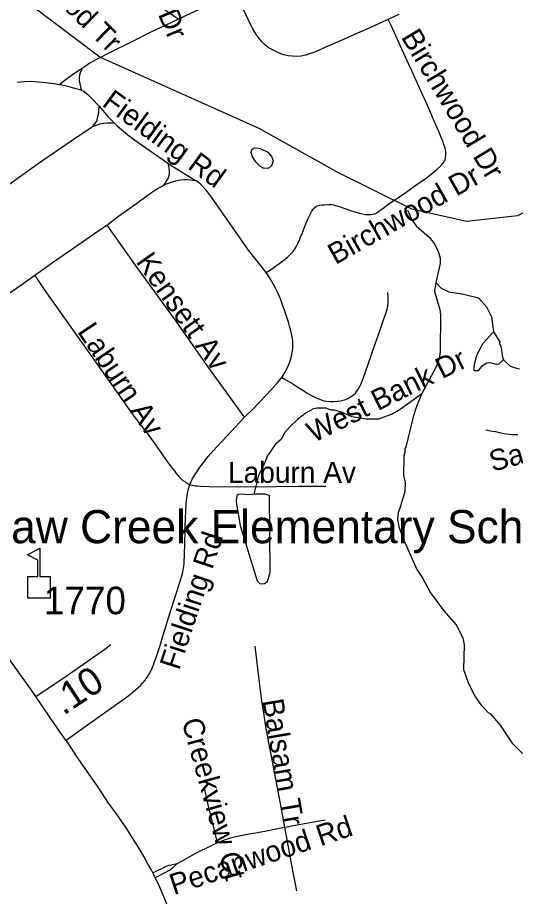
# Model space of a CAD drawing. Extents: x 1383679 to 1536984, y 460658 to 651027.
# Drawn here: x 1419556 to 1421809, y 565301 to 569279 of the extents above; entities that cross this region are included whole.
import ezdxf

# ---------------------------------------------------------------- set-up
doc = ezdxf.new("R2010")
doc.units = 0
for name, color, linetype in [('Exist Cultural Educational Facility Elementary CELL', 7, 'Continuous'), ('Exist Cultural Educational Facility High Label', 7, 'Continuous'), ('Exist Hydrographic Creek Single Shore', 7, 'Continuous'), ('Exist Hydrographic Misc Water Feature', 7, 'Continuous'), ('Exist Road Non-System Type 51', 7, 'Continuous'), ('Exist Road Non-System Type 51 Label', 7, 'Continuous'), ('Exist Road Secondary Mileage Hundredths English Label', 7, 'Continuous'), ('Exist Road Secondary Type 51 Attributed', 7, 'Continuous'), ('Exist Road Secondary Type 51 Number Label', 7, 'Continuous')]:
    doc.layers.add(name, color=color, linetype=linetype)

msp = doc.modelspace()

# ---------------------------------------------------------------- linework, layer by layer
at = {"layer": 'Exist Cultural Educational Facility Elementary CELL'}
msp.add_lwpolyline([(1419601.3, 566650.6), (1419601.3, 566748.5), (1419647.3, 566748.5), (1419647.3, 566823.6), (1419600.3, 566847.9), (1419656.9, 566877.1), (1419656.9, 566748.5), (1419702.9, 566748.5), (1419702.9, 566650.6)], close=True, dxfattribs=at)
at = {"layer": 'Exist Hydrographic Creek Single Shore'}
msp.add_lwpolyline([(1423136.6, 569308.1), (1422805.7, 569206.1), (1422738.5, 569163.6), (1422496.8, 568835.5), (1422045.3, 568498.3), (1421818.3, 568382.1), (1421587.5, 568356.2), (1421340, 568412.3), (1421008.9, 568576.5), (1420648.8, 568776.8), (1419928.6, 569099.8), (1419296.3, 569575.7)], dxfattribs=at)
at = {"layer": 'Exist Hydrographic Misc Water Feature'}
for points in [[(1420688.7, 568669.4), (1420705, 568649.7), (1420712.6, 568631.5), (1420708.2, 568615.6), (1420704.1, 568607.7), (1420689.8, 568596), (1420667.8, 568596.6), (1420652, 568606.9), (1420634.5, 568625.3), (1420619, 568647.7), (1420613.3, 568665.8), (1420615.7, 568681.8), (1420623.8, 568687.6), (1420633.8, 568689.3), (1420653.8, 568686.8), (1420688.7, 568669.4)], [(1421320.3, 568408.2), (1421342.6, 568360.8), (1421360, 568336.4), (1421420.8, 568283), (1421442.2, 568256.5), (1421459.4, 568222.1), (1421468.7, 568189.9), (1421468.2, 568166), (1421449.5, 568079.1)], [(1421449.5, 568079.1), (1421443.3, 568038.6), (1421467.5, 567958), (1421470.9, 567934), (1421469.1, 567766.1), (1421464.4, 567734.2), (1421449.4, 567694.6), (1421384, 567573.9)], [(1421449.5, 568079.1), (1421473.6, 568053.9), (1421507.3, 568037.1), (1421575, 568027.5), (1421642.7, 568009.9), (1421678.5, 567970.2), (1421700.7, 567924.6), (1421710.7, 567855.7)], [(1421756, 567729.3), (1421733.8, 567709.9), (1421723.8, 567708.1), (1421696, 567716.8), (1421680, 567715.1), (1421655.6, 567699.7), (1421647, 567688.5), (1421640.1, 567680.4), (1421623.4, 567679.4), (1421623.4, 567692.5), (1421623.8, 567710.5), (1421634.8, 567750.2), (1421664, 567805.5), (1421710.7, 567855.7)], [(1421710.7, 567855.7), (1421738.2, 567811.8), (1421738.1, 567803.8), (1421745.6, 567787.6), (1421748.7, 567747.5), (1421756, 567729.3)], [(1421756, 567729.3), (1421783.7, 567702.7), (1421803.6, 567694.3), (1421827.5, 567689.7)], [(1421384, 567573.9), (1421287.1, 567504.5), (1421254.7, 567485.2), (1421190.2, 567460.8), (1421133, 567460.7), (1421070.4, 567471.6), (1421022.8, 567492.7), (1420991, 567501.4), (1420975.1, 567501.8), (1420951.3, 567510.4), (1420911.3, 567511.3), (1420895.2, 567507.7), (1420862.8, 567490.5), (1420822.1, 567459.4), (1420789.4, 567428.2), (1420764.7, 567398.8), (1420750, 567371.2), (1420721.8, 567346.8), (1420692.1, 567300.9), (1420686.3, 567296.7), (1420671.5, 567257.4), (1420646.3, 567205.7), (1420625.4, 567122.2)], [(1421384, 567573.9), (1421361.5, 567518.7), (1421346.4, 567471.1), (1421313.3, 567334), (1421309.2, 567328.1), (1421308.8, 567310.1), (1421304.4, 567294.2), (1421302.4, 567206.3), (1421309.7, 567174.1), (1421308.8, 567134.1), (1421295.7, 567086.5), (1421291.6, 567080.6), (1421291.3, 567070.6), (1421278.6, 567038.9), (1421275.9, 567006.9), (1421281.2, 566974.9), (1421298, 566926.5), (1421362.8, 566781), (1421389.9, 566740.4), (1421424.4, 566675.6), (1421484.6, 566594.2), (1421541.1, 566530.9), (1421571.9, 566472.2), (1421577.1, 566440.1), (1421574.5, 566328.2), (1421593.3, 566271.8), (1421625.8, 566207.1), (1421654.9, 566166.4), (1421686.2, 566133.7), (1421696, 566127.5), (1421740.9, 566076.4), (1421795.1, 565995.2), (1421883, 565907.1)], [(1420625.4, 567122.2), (1420618.4, 567120.3), (1420602.3, 567118.8), (1420570.4, 567121.5), (1420554.3, 567119.9), (1420548.2, 567116), (1420545.7, 567092.1), (1420547.3, 567076), (1420563.1, 566979.7), (1420639.5, 566730), (1420653.2, 566715.7), (1420673.2, 566717.3), (1420687.5, 566726.9), (1420698.4, 566768.6), (1420696.1, 567116.4), (1420674.3, 567121.1), (1420625.4, 567122.2)]]:
    msp.add_lwpolyline(points, dxfattribs=at)
at = {"layer": 'Exist Road Non-System Type 51'}
for points in [[(1420282, 569271.4), (1420238.2, 569301.2), (1420207.2, 569322.4), (1420183.6, 569338.6), (1420170.1, 569349.2), (1420158.5, 569361.3), (1420149.7, 569373.3), (1420139.1, 569391.8), (1420127.9, 569411.7), (1420106.2, 569458), (1420087.7, 569498.8), (1420075, 569528.5)], [(1420282, 569271.4), (1420343, 569300.1), (1420442.5, 569344.7), (1420546, 569390.2)], [(1421281.7, 569291.9), (1421150.6, 569232.9), (1421094.2, 569208), (1421031.1, 569180.1), (1420947.1, 569142.5), (1420915.1, 569128.6), (1420894.6, 569120.1), (1420877.9, 569114), (1420860.3, 569108.5), (1420840.1, 569104.5), (1420817.9, 569102.8), (1420799.7, 569103.4), (1420781.3, 569105.4), (1420761.6, 569110.1), (1420747.3, 569114.6), (1420724.1, 569124.8), (1420709.3, 569132.5), (1420688.9, 569145.4), (1420674.2, 569157.5), (1420659.8, 569171), (1420648.6, 569184.4), (1420634.3, 569205.1), (1420625.5, 569219.5), (1420612.1, 569243.6), (1420601, 569266.8), (1420580.1, 569312.5)], [(1419746.1, 568975.6), (1419771, 568996.8), (1419792.1, 569012.7), (1419815.5, 569028.7), (1419836, 569042.4), (1419871.6, 569066), (1419882.6, 569073.4), (1419969.6, 569119.2), (1420075, 569170.6), (1420076.8, 569171.5), (1420160.5, 569213.4), (1420225.8, 569245), (1420282, 569271.4)], [(1420681.2, 568124.2), (1420709.1, 568143.2), (1420723.7, 568153.3), (1420737.2, 568162.6), (1420750.9, 568173), (1420766.6, 568185.6), (1420779.2, 568196.2), (1420792.7, 568208.7), (1420803.3, 568220.5), (1420810, 568229.4), (1420817.3, 568241.7), (1420823, 568253.1), (1420828.5, 568265.1), (1420835.3, 568281.4), (1420840, 568292.5), (1420843.4, 568300.6), (1420850.1, 568317.7), (1420855.2, 568330), (1420861, 568345.5), (1420868.8, 568364), (1420877.1, 568381.8), (1420883.4, 568393.8), (1420888.3, 568402.6), (1420894, 568411.3), (1420901.1, 568418.9), (1420908, 568424.2), (1420914, 568427), (1420923.1, 568429.7), (1420934.9, 568431.1), (1420943.9, 568431.9), (1420963.9, 568432.9), (1420976.3, 568432.5), (1420986.3, 568430.9), (1420994.5, 568428.7), (1421016.5, 568421.7), (1421033.2, 568415.8), (1421062.4, 568405.6), (1421081.7, 568399.1), (1421102.3, 568393.2), (1421117.2, 568390.1), (1421131.1, 568387.9), (1421144.7, 568387.1), (1421155.5, 568387.3), (1421166.1, 568388.7), (1421176.3, 568392.4), (1421184.3, 568397.5), (1421191.2, 568402), (1421204.3, 568411.7), (1421223.3, 568425.6), (1421242.5, 568439.5), (1421263.8, 568454.5), (1421303.7, 568480.7), (1421359, 568519.8), (1421406.4, 568553.5), (1421435, 568575.9), (1421455.4, 568593), (1421473.7, 568609.7), (1421482.9, 568620.1), (1421488.4, 568629.1), (1421491.2, 568635.6), (1421492.9, 568645.8), (1421494.1, 568655.6), (1421494.3, 568663.8), (1421493.7, 568672.3), (1421492.3, 568680.9), (1421489.6, 568692.9), (1421485.7, 568704.7), (1421481.7, 568715.9), (1421477.8, 568725.9), (1421473.9, 568736), (1421462.4, 568763.4), (1421441.6, 568810), (1421425.8, 568846.3), (1421406.5, 568891), (1421387.7, 568933.4), (1421339.4, 569040.2), (1421327.5, 569066), (1421282.2, 569166.1), (1421248.5, 569240.4), (1421233.4, 569269.9)], [(1419844.2, 568950.3), (1419838.3, 568979.1), (1419836, 568994.5), (1419835.5, 569005.9), (1419837.7, 569019.6), (1419840.6, 569029.8), (1419849, 569050.8)], [(1419553.8, 568986.7), (1419586.8, 568989.7), (1419615.3, 568990.2), (1419650.4, 568988.5), (1419682.1, 568985.3), (1419719.9, 568980.1), (1419746.1, 568975.6)], [(1419746.1, 568975.6), (1419755.7, 568973.9), (1419783.5, 568967.6), (1419807.1, 568961.4), (1419830.1, 568955.2), (1419842.6, 568951), (1419844.2, 568950.3)], [(1419844.2, 568950.3), (1419852, 568946.6), (1419864.5, 568938.1), (1419874.2, 568929.8), (1419893.7, 568911.1), (1419920.4, 568881.9), (1419924.7, 568877)], [(1419895.2, 568784.3), (1419905.5, 568797.5), (1419910.8, 568806), (1419915.3, 568816.1), (1419919.4, 568830.5), (1419921.5, 568841.3), (1419923.2, 568854.4), (1419924.7, 568877)], [(1419924.7, 568877), (1419965.1, 568830.1), (1419994.9, 568800.8)], [(1419895.2, 568784.3), (1419797.6, 568718.6), (1419648.4, 568616.6), (1419408.7, 568447), (1419205, 568298.2), (1418985.5, 568142), (1418929.9, 568102.7), (1418809.4, 568017.3), (1418765.1, 567987), (1418706.4, 567947.9), (1418691.6, 567936.3)], [(1419994.9, 568800.8), (1419978.6, 568801.3), (1419962.1, 568801.2), (1419944.5, 568799.9), (1419927.8, 568796.2), (1419914.1, 568791.6), (1419895.2, 568784.3)], [(1419994.9, 568800.8), (1420006.9, 568789.1), (1420054.2, 568748.5), (1420075, 568733.5), (1420106.2, 568710.8), (1420170.3, 568665.3), (1420214.1, 568634.7), (1420250.5, 568609.9), (1420276.4, 568594.3), (1420304.7, 568576.1), (1420337.3, 568556.4), (1420350.8, 568548.1), (1420364.6, 568539.4)], [(1420235.1, 568619.8), (1420240.8, 568598), (1420242.2, 568583.3), (1420241.6, 568572.1), (1420239.8, 568564.1), (1420236.7, 568554), (1420232.5, 568545.1), (1420215.8, 568518.5)], [(1420364.6, 568539.4), (1420348.7, 568541.2), (1420337.7, 568543.2), (1420324.1, 568544.2), (1420308.6, 568544), (1420291.4, 568542.1), (1420270.6, 568538.4), (1420254, 568533.8), (1420237.8, 568528.3), (1420224, 568522.6), (1420215.8, 568518.5)], [(1420752.3, 567650.3), (1420755.6, 567654.7), (1420765.8, 567672.2), (1420773.1, 567685.2), (1420781.2, 567702.6), (1420786.3, 567715.4), (1420791.2, 567730.1), (1420795.7, 567746.4), (1420799.2, 567763.5), (1420801.4, 567778.8), (1420802.4, 567792.5), (1420802.2, 567805.5), (1420801.6, 567814.5), (1420799.8, 567827), (1420797.4, 567840.2), (1420792.7, 567861.6), (1420787.2, 567881.8), (1420781.9, 567899.8), (1420773.5, 567927.5), (1420766.2, 567950.5), (1420755.6, 567979.1), (1420747.4, 568001.3), (1420740.3, 568018.6), (1420731.3, 568038.4), (1420725.2, 568050.8), (1420714.4, 568071), (1420696, 568101.8), (1420676.5, 568131), (1420601.2, 568225.4), (1420518, 568345.1), (1420447.7, 568447), (1420425.4, 568476.9), (1420409.1, 568497.7), (1420393.3, 568515.2), (1420383.6, 568524.4), (1420375, 568531.7), (1420364.6, 568539.4)], [(1420215.8, 568518.5), (1420211.6, 568516.4), (1420199.5, 568509.8), (1420189.7, 568503.9), (1420161.2, 568485.1), (1420122, 568457), (1420075, 568422.4), (1420013.1, 568377.9), (1419965.5, 568342.7), (1419960.6, 568339.3)], [(1419960.6, 568339.3), (1419918.6, 568310.8), (1419790.5, 568222), (1419717.5, 568171), (1419660, 568129.9), (1419633.6, 568111.4)], [(1420583.6, 567470.2), (1420416.7, 567700.1), (1420273.3, 567904.9), (1420116.1, 568120.8), (1420075, 568178.7), (1419960.6, 568339.3)], [(1419633.6, 568111.4), (1419569.8, 568066.8), (1419492, 568011.2), (1419373.8, 567926.7), (1419326.9, 567893.5), (1419271, 567854.6), (1419207.2, 567810.6), (1419155, 567774.2), (1419108, 567741.4), (1419067.9, 567713.4), (1419022.9, 567681.9), (1418961.2, 567640), (1418898.4, 567595.2), (1418864.9, 567571.7), (1418842.2, 567555.5), (1418824.8, 567542.8), (1418808.6, 567530.8), (1418799.4, 567525.3), (1418789.8, 567518.5), (1418789.1, 567518.2)], [(1419633.6, 568111.4), (1419676.4, 568048.6), (1419770.3, 567913.6), (1420002.8, 567586.7), (1420075, 567485.2), (1420083.8, 567473.2), (1420107.6, 567441.2), (1420144.6, 567392.7), (1420186.9, 567333.7), (1420236.3, 567265.5), (1420251, 567245.9), (1420277.2, 567212.9), (1420284.5, 567203.7), (1420294.7, 567193), (1420304.4, 567184.1), (1420312.3, 567178.5), (1420319.3, 567173.1), (1420333.9, 567166), (1420335.9, 567165.5)], [(1420752.3, 567650.3), (1420801.2, 567620.8), (1420832, 567601.4), (1420854.6, 567587.2), (1420867.3, 567579), (1420885.6, 567568.2), (1420900.9, 567560.1), (1420909.9, 567556), (1420921.7, 567551.1), (1420930.5, 567548), (1420944.1, 567544.4), (1420953.9, 567542.9), (1420967, 567541.5), (1420975.4, 567541.2), (1420987.3, 567541.1), (1421002.1, 567542.1), (1421017.9, 567544.2), (1421029.9, 567547), (1421041.2, 567550.9), (1421050.7, 567554.8), (1421058.9, 567559.4), (1421070.9, 567567), (1421078.5, 567573.3), (1421085, 567579.4), (1421090.5, 567585.8), (1421096, 567593.5), (1421103.3, 567605.7), (1421109, 567617.6), (1421115.6, 567633.1), (1421123.5, 567653.9), (1421129.6, 567671.4), (1421143.1, 567710.7), (1421157.8, 567753.3), (1421173.4, 567798.2), (1421195.1, 567860.4), (1421214, 567914.6), (1421222.2, 567939.3), (1421228.1, 567958.7), (1421231.5, 567973.2), (1421233.6, 567987.6), (1421234, 567998.6), (1421233.6, 568006), (1421233, 568014.5), (1421231.4, 568034.3)], [(1420583.6, 567470.2), (1420585.1, 567471.8), (1420623, 567509.9), (1420647.3, 567534.6), (1420685.1, 567574.2), (1420710.2, 567601), (1420730.7, 567623.9), (1420749.3, 567646.3), (1420752.3, 567650.3)], [(1420335.9, 567165.5), (1420338.4, 567171.6), (1420346.7, 567189.3), (1420353.7, 567201.8), (1420361.3, 567213.8), (1420382.8, 567245.5), (1420395.3, 567262.2), (1420411.6, 567282.7), (1420429.3, 567304.6), (1420457.9, 567336.2), (1420480.1, 567360.1), (1420506.9, 567388.9), (1420522.8, 567405.6), (1420583.6, 567470.2)], [(1421675.7, 567412.2), (1421696.1, 567408.8), (1421718.5, 567404.7), (1421735.9, 567401.2), (1421759.1, 567396.5), (1421777.7, 567393.7), (1421793.6, 567392), (1421808.6, 567391.6), (1421820.7, 567392.2)], [(1419775.2, 566007.7), (1419774.6, 566008.5), (1419737.7, 566060.4), (1419700.9, 566113.2), (1419667.5, 566163.5), (1419615.6, 566238.7), (1419568.1, 566304.5), (1419508.3, 566388.8), (1419451.8, 566465.7), (1419405.5, 566532.1), (1419355.8, 566602.1), (1419305.7, 566672.4), (1419251.9, 566748.2), (1419193.3, 566830.1), (1419113.1, 566942.5), (1419009.8, 567085.9), (1418963.4, 567150.7), (1418948.1, 567173.1)], [(1419775.2, 566007.7), (1419871.6, 566077.7), (1419943.9, 566128.8), (1420027.5, 566187.7), (1420059.4, 566210.4), (1420075, 566223.2), (1420079.4, 566226.8), (1420101.2, 566246.3), (1420113.4, 566257.8), (1420123.1, 566268.2), (1420132.8, 566279.7), (1420140.5, 566290.1), (1420148.8, 566303), (1420156, 566316.2), (1420159.9, 566324.1), (1420164.3, 566333.7), (1420171, 566349.5), (1420175.5, 566362.3), (1420182.8, 566382.8), (1420191.9, 566409.3), (1420200.5, 566437.4), (1420211.9, 566474.4), (1420223.2, 566512.7), (1420239.2, 566562.8), (1420265, 566643.5), (1420277.2, 566680), (1420284.7, 566704.1), (1420292.2, 566727.6), (1420299.2, 566752), (1420303, 566768.3), (1420305.4, 566780.1), (1420307.5, 566793), (1420309.2, 566808.9), (1420310, 566821.5), (1420310.8, 566837.7), (1420311.2, 566848.3), (1420311.7, 566860.3), (1420312.6, 566888.6), (1420313.3, 566912.3), (1420314.1, 566941.7), (1420314.6, 566975.7), (1420315.2, 567010.5), (1420317, 567045.7), (1420318.9, 567073.4), (1420320.6, 567094.9), (1420323.6, 567115.7), (1420326.5, 567132.4), (1420329.6, 567146.6), (1420333.9, 567160.6), (1420335.9, 567165.5)], [(1420335.9, 567165.5), (1420347.5, 567162.2), (1420359.8, 567160.1), (1420371.3, 567159.1), (1420383.4, 567158.4), (1420422.6, 567156.7), (1420552.7, 567154.9), (1420725.3, 567156), (1420827.1, 567157.6), (1420950.4, 567157.9)], [(1420629.3, 566434.4), (1420641.1, 566333), (1420658, 566197.5), (1420669.8, 566122.1), (1420678.5, 566070.4), (1420695.7, 565971.8), (1420701.5, 565944), (1420722.6, 565832.4), (1420748.6, 565697.2), (1420764, 565614)], [(1420167.6, 565408.1), (1420160.5, 565422.4), (1420147.5, 565445.9), (1420128.7, 565480.7), (1420118.4, 565499.1), (1420097.1, 565533.9), (1420075, 565567.2), (1420064.6, 565583.6), (1420055.1, 565599.8), (1420045.4, 565614.5), (1420030.6, 565635.7), (1420000.5, 565678.9), (1419967.7, 565724), (1419922.7, 565790.9), (1419874.9, 565861), (1419829.8, 565926), (1419775.2, 566007.7)], [(1420401.4, 565784.5), (1420418, 565709.6), (1420450.9, 565575.6), (1420459.2, 565544)], [(1420764, 565614), (1420785.4, 565618.2), (1420795.4, 565620.3), (1420948.5, 565648.1)], [(1420459.2, 565544), (1420470, 565548.4), (1420484.1, 565553.9), (1420501.6, 565560.1), (1420518.9, 565565.7), (1420537.4, 565570.2), (1420558.4, 565574.9), (1420581.5, 565579.8), (1420604.7, 565584.4), (1420632.3, 565589.5), (1420674.3, 565597.3), (1420719.1, 565605.3), (1420764, 565614)], [(1420764, 565614), (1420774.4, 565557.9), (1420800.1, 565419.2), (1420817.9, 565327.1)], [(1420278.6, 565450.1), (1420317, 565471.9), (1420356.9, 565493.6), (1420389.5, 565510.1), (1420409.3, 565520.1), (1420432.9, 565532.1), (1420451.9, 565541), (1420459.2, 565544)], [(1420167.6, 565408.1), (1420232.9, 565440.1), (1420242.6, 565442.7), (1420250.2, 565444.3), (1420278.6, 565450.1)], [(1420278.6, 565450.1), (1420254.8, 565427.8), (1420247.9, 565422.3), (1420178.8, 565385.6)], [(1420178.8, 565385.6), (1420170.7, 565402), (1420167.6, 565408.1)], [(1420327.8, 564775.9), (1420332.5, 564787.9), (1420335.1, 564798), (1420336.2, 564808.4), (1420335.7, 564818.8), (1420309.1, 564976.7), (1420298, 565045.2), (1420295.2, 565066), (1420285.7, 565100.9), (1420276.9, 565133.7), (1420267.3, 565166.5), (1420261.6, 565184.3), (1420254.3, 565206.5), (1420247.8, 565225.4), (1420238.6, 565248.9), (1420229.8, 565270.9), (1420217.8, 565299.3), (1420210.1, 565317), (1420198.9, 565342.7), (1420188.5, 565365.1), (1420178.9, 565385.5), (1420178.8, 565385.6)]]:
    msp.add_lwpolyline(points, dxfattribs=at)
at = {"layer": 'Exist Road Secondary Type 51 Attributed'}
msp.add_lwpolyline([(1419637.9, 566206.2), (1419775, 566297.6), (1419951, 566420.2), (1419977.6, 566441.4)], dxfattribs=at)

# ---------------------------------------------------------------- texts
at = {"layer": 'Exist Cultural Educational Facility High Label'}
msp.add_text('Paw Creek Elementary School', height=150, dxfattribs=at).set_placement((1419392.8, 566899.7))
at = {"layer": 'Exist Road Non-System Type 51 Label'}
for s, rotation, p in [('Kentberry Dr', 292.789, (1419962.9, 569834.8)), ('Brimwood Tr', 315.282, (1419458.2, 569621.2)), ('Birchwood Dr', 301.066, (1421289.6, 569190.4)), ('Fielding Rd', 323.8582, (1419933.1, 568881.9)), ('Birchwood Dr', 29.5029, (1420995, 568158.4)), ('Kensett Av', 305.2687, (1420088.4, 568173.4)), ('Laburn Av', 303.6905, (1419823.7, 567857.9)), ('West Bank Dr', 26.4103, (1420895.8, 567352.6)), ('Santell Ln', 15.2828, (1421705.8, 567222.6)), ('Laburn Av', 0.001, (1420508.4, 567173)), ('Fielding Rd', 71.8016, (1420286.7, 566321.1)), ('Balsam Tr', 279.5937, (1420663.7, 566188)), ('Creekview Ct', 285.573, (1420297.6, 566094.5)), ('Pecanwood Rd', 18.467, (1420263.2, 565306.5))]:
    msp.add_text(s, height=95, rotation=rotation, dxfattribs=at).set_placement(p)
at = {"layer": 'Exist Road Secondary Mileage Hundredths English Label'}
msp.add_text('.10', height=125, rotation=33.6723, dxfattribs=at).set_placement((1419763.4, 566118.2))
at = {"layer": 'Exist Road Secondary Type 51 Number Label'}
msp.add_text('1770', height=125, dxfattribs=at).set_placement((1419674.5, 566578.1))

doc.saveas('drawing.dxf')
